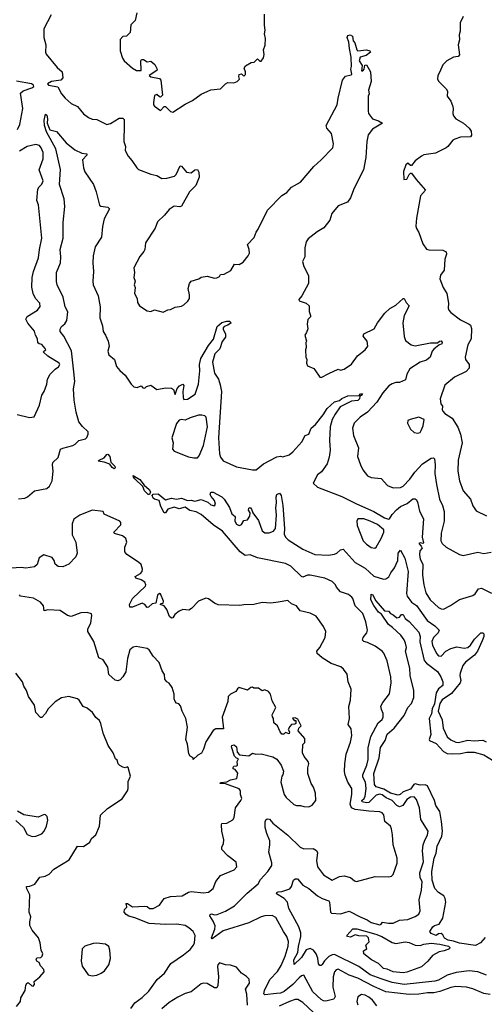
# Model space of a CAD drawing. Extents: x 2057697 to 2160550, y 827490 to 1016834.
# Tile 314 of 509: x 2118854 to 2122648, y 936932 to 944970. Entities that reach past the tile are written whole.
import ezdxf

# ---------------------------------------------------------------- set-up
doc = ezdxf.new("R2010")
doc.units = 0

msp = doc.modelspace()

# ---------------------------------------------------------------- linework, layer by layer
at = {"layer": '0CON20XD'}
for points in [[(2119110.2, 945009.8), (2119052.2, 944895), (2119050, 944825), (2119067.5, 944765), (2119064.2, 944705.8), (2119069.7, 944689.7), (2119158.8, 944578.8), (2119200, 944545), (2119205.7, 944495), (2119190, 944475), (2119115, 944465.6), (2119080, 944445), (2119090, 944435), (2119165, 944420.8), (2119194.3, 944365), (2119225, 944329.2), (2119275.5, 944285.5), (2119325, 944262), (2119375, 944201.2), (2119415, 944170), (2119445, 944158), (2119485, 944153.8), (2119565, 944112.9), (2119595, 944121.4), (2119665, 944165.5), (2119695, 944165.7), (2119706.9, 944155), (2119707.4, 944107.4), (2119704.6, 943974.6), (2119717.1, 943935), (2119715, 943902.5), (2119738.8, 943855), (2119770.6, 943820.6), (2119809.5, 943759.5), (2119825, 943746.7), (2119925, 943707.5), (2119975, 943698), (2120015, 943674), (2120055, 943676.2), (2120118.8, 943691.2), (2120132.7, 943707.3), (2120165, 943776), (2120176.2, 943775), (2120215, 943726.2), (2120255, 943720), (2120285, 943743.3), (2120305, 943747.5), (2120316.1, 943726.1), (2120319.2, 943685), (2120293.3, 943615), (2120241.2, 943565), (2120175, 943448.8), (2120162.3, 943442.3), (2120115, 943446.2), (2120075, 943421.2), (2120035.9, 943374.1), (2119979.5, 943320.5), (2119961.5, 943268.5), (2119882.3, 943147.7), (2119876.2, 943095), (2119867.5, 943077.5), (2119835, 943036.7), (2119786.7, 942945), (2119791.2, 942905), (2119786.7, 942865), (2119796.7, 942835), (2119790, 942805), (2119796.4, 942783.6), (2119792.5, 942735), (2119812.5, 942695), (2119815, 942660), (2119832.7, 942632.7), (2119895, 942592.5), (2119925, 942588.8), (2119955, 942600), (2120025, 942582.5), (2120065, 942602.5), (2120086.4, 942603.6), (2120125, 942622.5), (2120175, 942632.5), (2120195, 942642.5), (2120227.7, 942672.3), (2120240, 942695), (2120240, 942725), (2120228.8, 942775), (2120240, 942815), (2120255, 942834.2), (2120317.5, 942855), (2120335, 942866.7), (2120383.9, 942876.1), (2120445, 942858.8), (2120465, 942861.2), (2120485, 942872.5), (2120495, 942890), (2120525, 942891.2), (2120578.5, 942921.5), (2120607.3, 942972.7), (2120645, 942970.8), (2120678.3, 942991.7), (2120718.5, 943041.5), (2120729.6, 943065), (2120728.5, 943095), (2120715.7, 943135), (2120769, 943191), (2120784.2, 943235), (2120800.5, 943260.5)], [(2119810, 945025), (2119797.1, 944962.9), (2119762.5, 944927.5), (2119755.8, 944864.2), (2119725, 944836), (2119695, 944833.3), (2119675, 944807.5), (2119673.3, 944715), (2119693.8, 944655), (2119706.7, 944635), (2119774.2, 944574.2), (2119807.5, 944555), (2119846.7, 944555), (2119844, 944635), (2119850, 944645), (2119865, 944646), (2119895, 944626.2), (2119925, 944631.2), (2119957.5, 944605), (2119977, 944567), (2119973.3, 944555), (2119912.5, 944515), (2119924.3, 944504.3), (2119995, 944488.9), (2120007.1, 944477.1), (2120019.4, 944355), (2120005, 944336.2), (2119995, 944338.8), (2119975, 944360), (2119955, 944350), (2119946, 944295), (2119946.2, 944275), (2119955, 944262.5), (2120005, 944227.5), (2120035, 944260), (2120045, 944260), (2120085, 944220), (2120105, 944213.8), (2120205, 944281.2), (2120265, 944310), (2120335, 944361.2), (2120390, 944385), (2120415, 944396), (2120495, 944406.7), (2120535, 944446.7), (2120555, 944457.5), (2120603, 944453), (2120630, 944465), (2120650, 944485), (2120643.3, 944505), (2120647, 944523), (2120665, 944527.5), (2120685, 944510), (2120697, 944523), (2120697.5, 944545), (2120687.5, 944575), (2120697, 944593), (2120745, 944620), (2120768.3, 944621.7), (2120795, 944650), (2120815, 944630), (2120825, 944630), (2120845, 944657.5), (2120850, 944685), (2120844, 944725), (2120858.3, 944761.7), (2120862.5, 944815), (2120854.2, 944855), (2120860, 944885), (2120854.2, 944925), (2120854.4, 945015)], [(2122475, 944996.7), (2122452.5, 944945), (2122450, 944875), (2122442.5, 944845), (2122446, 944805), (2122434, 944765), (2122445.8, 944684.2), (2122435, 944668.8), (2122395.9, 944664.1), (2122343.3, 944635), (2122309.5, 944600.5), (2122282, 944538)], [(2120800.5, 943260.5), (2120879.1, 943415), (2120995, 943535.7), (2121035, 943559.2), (2121075, 943602.5), (2121147.6, 943642.4), (2121255, 943772), (2121316, 943825), (2121411.2, 943925), (2121418, 943955), (2121401.7, 944041.7), (2121362.5, 944085), (2121357.5, 944105), (2121448, 944275), (2121455, 944330), (2121490, 944475), (2121515, 944507.5), (2121561.7, 944518.3), (2121567.5, 944525), (2121557.5, 944565), (2121563.6, 944586.4), (2121560.9, 944665), (2121546.2, 944733.8), (2121542.5, 944785), (2121527.5, 944825), (2121535, 944841.9), (2121553, 944847), (2121571.9, 944835), (2121578.3, 944798.3), (2121591.1, 944781.1), (2121606.7, 944725), (2121615, 944716.7), (2121685, 944724.3), (2121713.3, 944715), (2121720, 944705), (2121683, 944677), (2121633.8, 944665), (2121626.2, 944635), (2121650, 944595), (2121645, 944553.3), (2121655, 944552.5), (2121667.5, 944565), (2121671.7, 944598.3), (2121685, 944600), (2121720, 944545), (2121723.3, 944465), (2121702.5, 944395), (2121706.7, 944365), (2121700, 944345), (2121699.2, 944225), (2121703.8, 944205), (2121735, 944160.8), (2121783.3, 944145), (2121817.5, 944125), (2121735, 944076), (2121700.9, 944029.1), (2121688.1, 943975), (2121680.6, 943845), (2121660.5, 943745), (2121585.7, 943594.3), (2121556.2, 943515), (2121530.5, 943479.5), (2121455, 943450), (2121403, 943387), (2121386.4, 943333.6), (2121338.7, 943271.3), (2121282.8, 943237.2), (2121209.7, 943180.3), (2121194.5, 943155.5), (2121182.4, 943107.6), (2121183.3, 943035), (2121164.2, 942995), (2121175.7, 942955.7), (2121212.7, 942882.7), (2121213.9, 942816.1), (2121158, 942715), (2121134, 942685), (2121136.2, 942675), (2121194.3, 942655), (2121216.9, 942635), (2121217.5, 942587.5), (2121230, 942555), (2121230, 942545), (2121208.3, 942521.7), (2121202.5, 942485), (2121207.5, 942445), (2121197.5, 942415), (2121182.5, 942395), (2121197.5, 942345), (2121190, 942335), (2121192.5, 942295), (2121187.5, 942275), (2121190, 942215), (2121200, 942195), (2121196.7, 942165), (2121205, 942143.3), (2121255, 942122.5), (2121265, 942112.5), (2121305, 942051.2), (2121315, 942048.8), (2121378.9, 942081.1), (2121455, 942117.5), (2121475, 942107.5), (2121504, 942116), (2121565, 942156.7), (2121613.8, 942225), (2121675, 942276), (2121696.9, 942305), (2121692.5, 942345), (2121659.2, 942385), (2121663.6, 942406.4), (2121748.6, 942445), (2121776.7, 942495), (2121837.1, 942572.9), (2121877.8, 942612.2), (2121925, 942638.9), (2121985, 942692.5), (2121995, 942694.3), (2122010.2, 942660.2), (2122033.8, 942635), (2121994.2, 942555), (2121982.5, 942495), (2121992.7, 942382.7), (2122005, 942350), (2122051.2, 942315), (2122085, 942306.7), (2122208, 942332), (2122265, 942331.4), (2122283.7, 942346.3), (2122295, 942347.3), (2122304.4, 942335), (2122302, 942325), (2122276.2, 942313.8), (2122235, 942281.1), (2122223.3, 942265), (2122205, 942214.2), (2122175, 942190), (2122125, 942173.3), (2122041.1, 942118.9), (2122015.8, 942075), (2122005, 942030), (2121955, 942008.1), (2121925, 942007.1), (2121895, 941997.8), (2121869.5, 941980.5), (2121818.9, 941925), (2121771.9, 941848.1), (2121695, 941766.5), (2121634.2, 941725), (2121586, 941675), (2121571.9, 941635), (2121579.2, 941575), (2121621.2, 941475), (2121612.5, 941405), (2121636.1, 941336.1), (2121657.5, 941295), (2121695, 941246.7), (2121725, 941231.2), (2121805, 941223.3), (2121857, 941167), (2121905, 941148.1), (2121965, 941152.1), (2121985, 941160.5), (2122041.1, 941218.9), (2122080, 941275), (2122144.8, 941345.2), (2122215, 941391.4), (2122234, 941394), (2122242, 941385), (2122247.7, 941335), (2122243.8, 941265), (2122256.9, 941175), (2122283.3, 941055), (2122307.1, 941005), (2122320, 940955), (2122320.9, 940875), (2122295, 940777.5), (2122294.4, 940715), (2122305, 940694.2), (2122338.1, 940665), (2122445, 940603.8), (2122475, 940595.7), (2122595, 940624), (2122645, 940610.8), (2122705, 940622.9)], [(2122282, 944538), (2122270, 944515), (2122266.7, 944485), (2122276.7, 944465), (2122336.7, 944405), (2122348.8, 944385), (2122344, 944345), (2122373.8, 944305), (2122388.3, 944268.3), (2122394.1, 944244.1), (2122390.6, 944205), (2122396.9, 944185), (2122415, 944159.2), (2122478.8, 944125), (2122525, 944083.8), (2122540.3, 944060.3), (2122544.1, 944025.9), (2122535, 944014.2), (2122455, 944010), (2122407.5, 943995), (2122390, 943985), (2122351.2, 943935), (2122335.7, 943924.3), (2122248.8, 943881.2), (2122155, 943866), (2122135, 943856.2), (2122085, 943816.7), (2122055, 943780), (2122045, 943780), (2122025, 943797.5), (2122007.5, 943785), (2121988.3, 943731.7), (2121990, 943665), (2122015, 943667.5), (2122033.6, 943706.4), (2122045, 943717.5), (2122055, 943717.5), (2122092.5, 943665), (2122168.3, 943578.3), (2122128.3, 943531.7), (2122095, 943350), (2122088.8, 943285), (2122093.8, 943265), (2122113.6, 943233.6), (2122145, 943140), (2122177, 943097), (2122195, 943090), (2122308.3, 943088.3), (2122337.5, 943075), (2122340, 943055), (2122325.8, 943014.2), (2122320, 942925), (2122291.4, 942885), (2122285.8, 942855), (2122312.5, 942782.5), (2122341.4, 942735), (2122355.8, 942655), (2122353.8, 942615), (2122358.8, 942598.8), (2122375, 942578.8), (2122455, 942520), (2122523.8, 942485), (2122535.8, 942475), (2122545, 942450), (2122540, 942365), (2122513.1, 942315), (2122491.4, 942215), (2122495.8, 942195), (2122524, 942155), (2122525.8, 942125), (2122501.1, 942098.9), (2122405, 942050.8), (2122326.2, 941985), (2122289.2, 941875), (2122292, 941835), (2122306.2, 941815), (2122303.3, 941785), (2122308.8, 941775), (2122325, 941753.8), (2122386.5, 941716.5), (2122433.4, 941643.4), (2122454.1, 941585.9), (2122468.9, 941515), (2122434.5, 941375), (2122431.5, 941285), (2122444.5, 941205), (2122476.5, 941125), (2122534.3, 941055), (2122555, 941000), (2122581.2, 940961.2), (2122665, 940920.8)], [(2118836.3, 944073.7), (2118855.3, 944114.7), (2118879.2, 944245), (2118860.5, 944369.5), (2118881, 944389), (2118954.3, 944414.3), (2118968.8, 944425), (2118967.5, 944435), (2118950, 944445), (2118827.6, 944467.6)], [(2118845, 941057.2), (2118895, 941063.5), (2118918.8, 941075), (2118975, 941122.5), (2119075, 941141.9), (2119098.3, 941161.7), (2119119.1, 941205), (2119128.2, 941285), (2119122.1, 941335), (2119125.4, 941354.6), (2119167.9, 941395), (2119187.4, 941462.6), (2119205, 941473.2), (2119286.7, 941495), (2119306.7, 941505), (2119337.5, 941535), (2119391.7, 941548.3), (2119402.2, 941557.8), (2119414.3, 941585), (2119412, 941605), (2119367.5, 941647.5), (2119336.9, 941686.9), (2119314.7, 941765), (2119298.2, 941865), (2119294.7, 941955), (2119304.2, 942015), (2119296.2, 942096.2), (2119277, 942267), (2119214.3, 942385), (2119185.7, 942425), (2119185.8, 942444.2), (2119195.8, 942465), (2119222.7, 942487.3), (2119238.1, 942515), (2119246.5, 942585), (2119226.4, 942625), (2119207.8, 942705), (2119160, 942805), (2119153.4, 942833.4), (2119155.6, 942905), (2119186.2, 942985), (2119190, 943035), (2119185.6, 943095), (2119210, 943185), (2119208.9, 943315), (2119223.8, 943445), (2119217.4, 943507.4), (2119179.1, 943625), (2119187.2, 943747.2), (2119148.9, 943915), (2119074.1, 944055), (2119055.6, 944105), (2119055, 944150), (2119065, 944197.5), (2119075, 944190), (2119081.7, 944161.7), (2119079.2, 944125), (2119101.2, 944071.2), (2119155, 944056.7), (2119234.4, 943965), (2119305, 943908.5), (2119361.5, 943881.5), (2119402.5, 943875), (2119402.2, 943865), (2119368.2, 943825), (2119375, 943760), (2119385, 943728), (2119457.1, 943625), (2119479.4, 943565), (2119505, 943456.7), (2119517.1, 943447.1), (2119575, 943438.6), (2119587.5, 943425), (2119543.8, 943345), (2119530.2, 943280.2), (2119521.1, 943195), (2119471.5, 943115), (2119455, 943042.5), (2119450, 942985), (2119455.9, 942914.1), (2119450, 942835), (2119454.7, 942804.7), (2119495.6, 942715.6), (2119511.2, 942625), (2119508.7, 942535), (2119531.4, 942471.4), (2119534.5, 942425), (2119555.8, 942395), (2119577.1, 942345), (2119584.3, 942305), (2119572.9, 942265), (2119582, 942235), (2119627.1, 942195), (2119645, 942140), (2119672.5, 942105), (2119715, 942067.5), (2119763.9, 941993.9), (2119785, 941973.3), (2119813.6, 941966.4), (2119845, 941980), (2119860, 941965), (2119875, 941962.5), (2119890, 941975), (2119925, 941986.7), (2119975, 941950), (2120045, 941964.4), (2120095, 941962.5), (2120110.6, 941950.6), (2120117.5, 941922.5), (2120125, 941910), (2120140.6, 941959.4), (2120159.6, 941980.4), (2120185, 941995.5), (2120194.5, 941984.5), (2120186.7, 941935), (2120188, 941885), (2120195, 941868.1), (2120225, 941872.3), (2120287.2, 941912.8), (2120314.5, 941995.5), (2120325.4, 942104.6), (2120323.6, 942155), (2120332.9, 942205), (2120395, 942310), (2120437, 942363), (2120467.1, 942465), (2120505, 942498.5), (2120545, 942508.9), (2120568.5, 942508.5), (2120580, 942495), (2120555, 942475.6), (2120525, 942465.8), (2120516.2, 942455), (2120515, 942442.5), (2120535, 942402.5), (2120535, 942377.5), (2120507.3, 942342.7), (2120487.2, 942282.8), (2120446.9, 942243.1), (2120428.2, 942175), (2120446.1, 942085), (2120476.6, 942035), (2120490.2, 941990.2), (2120502, 941935), (2120476.4, 941555), (2120486.7, 941425), (2120495, 941398.6), (2120515, 941368), (2120625, 941320.2), (2120755, 941295.2), (2120785, 941295.2), (2120844.1, 941345), (2120955, 941401.9), (2120985, 941406.7), (2121002, 941402), (2121055, 941417.3), (2121085, 941442.1), (2121156.9, 941525), (2121186.2, 941575), (2121215, 941586), (2121235.4, 941635), (2121270, 941665), (2121332.1, 941745), (2121365.9, 941795), (2121425, 941850.7), (2121465, 941861.2), (2121485, 941877.1), (2121535, 941898.5), (2121627, 941903), (2121636.7, 941915), (2121653.3, 941915), (2121649.2, 941905), (2121633, 941897), (2121628.2, 941875), (2121615, 941860), (2121565, 941855.6), (2121470.9, 941809.1), (2121429.5, 941750.5), (2121406.9, 941705), (2121389.7, 941645), (2121383.4, 941535), (2121389.5, 941455), (2121382.5, 941397.5), (2121363.8, 941345), (2121320, 941280), (2121285.7, 941255), (2121251.4, 941185), (2121285, 941152.4), (2121485, 941076.8), (2121605, 941017.4), (2121745, 940954.2), (2121832.6, 940902.6), (2121865, 940892.7), (2121875, 940895.6), (2121895, 940929.5), (2121930.9, 940969.1), (2121963.3, 940995), (2122019.2, 941020.8), (2122065, 941057.4), (2122085, 941059.1), (2122092.7, 941052.7), (2122101.9, 941035), (2122118.6, 940958.6), (2122150.5, 940895), (2122140.8, 940745), (2122151.7, 940698.3), (2122145, 940692.5), (2122125, 940700), (2122112.5, 940695), (2122133.3, 940673.3), (2122140, 940655), (2122120.6, 940635), (2122117.9, 940605), (2122125.4, 940565.4), (2122145.5, 940525), (2122144.6, 940435), (2122155.6, 940355), (2122172.1, 940292.1), (2122205.7, 940235), (2122275, 940170.8), (2122295, 940160.6), (2122315, 940158.9), (2122373.4, 940186.6), (2122445, 940235.8), (2122555, 940268), (2122575, 940283.8), (2122601.2, 940325), (2122625, 940329.5), (2122708.4, 940288.4)], [(2118833.9, 941746.1), (2118935, 941722.5), (2118971.7, 941728.3), (2119015.8, 941824.2), (2119036, 941905), (2119054.4, 941935.6), (2119074.5, 941995.5), (2119082, 942035), (2119102.9, 942075), (2119143.3, 942116.7), (2119171.4, 942135), (2119181.1, 942155), (2119175, 942166.9), (2119085, 942223.1), (2119047.5, 942255), (2119050, 942265), (2119067.5, 942275), (2119062.5, 942285), (2119035, 942317.5), (2119013, 942323), (2119003, 942333), (2119000, 942365), (2118983.3, 942395), (2118975, 942427.5), (2118921.5, 942491.5), (2118903.1, 942525), (2118914.5, 942545.5), (2119000.3, 942599.7), (2119021.7, 942628.3), (2119017.1, 942655), (2118984.1, 942694.1), (2118965, 942734.2), (2118954.1, 942785), (2118956.4, 942865), (2118967.5, 942915), (2119007.5, 943025), (2119014.6, 943095), (2119035.4, 943185), (2119008.3, 943458.3), (2118994.6, 943495), (2119003.4, 943586.6), (2119012.5, 943605), (2119035, 943626), (2119046.4, 943655), (2119013.3, 943745), (2119046.2, 943835), (2119045.5, 943885), (2119029.4, 943925), (2119015, 943942.5), (2118985, 943950), (2118915, 943935.6), (2118853.1, 943896.9)], [(2120277.4, 941392.6), (2120305, 941393.5), (2120320.7, 941409.3), (2120354.4, 941495), (2120386.7, 941645), (2120376.2, 941725), (2120365, 941736), (2120341.7, 941741.7), (2120315, 941740), (2120245, 941719.4), (2120205, 941700), (2120175, 941705.7), (2120155, 941700), (2120135.6, 941674.4), (2120096.9, 941555), (2120106.4, 941516.4), (2120102.9, 941465), (2120115, 941448), (2120232.4, 941402.4), (2120277.4, 941392.6)], [(2122105, 941594), (2122125, 941601.2), (2122133.8, 941615), (2122150, 941655), (2122156.7, 941705), (2122115, 941723.8), (2122042.7, 941707.3), (2122025, 941696.7), (2122020, 941675), (2122045, 941627.5), (2122075, 941601.2), (2122105, 941594)], [(2119625, 941303.5), (2119608.1, 941315), (2119590.9, 941340.9), (2119545, 941357.3), (2119494.3, 941365), (2119502, 941375), (2119545, 941392.1), (2119565, 941420.9), (2119575, 941423.1), (2119590.4, 941405), (2119597.4, 941357.4), (2119631.5, 941325), (2119635, 941312.5), (2119625, 941303.5)], [(2119915, 941093.1), (2119904, 941094), (2119874.1, 941124.1), (2119858.5, 941158.5), (2119795, 941220.9), (2119783.6, 941235), (2119781.9, 941248.1), (2119836, 941215), (2119870.5, 941170.5), (2119911.5, 941135), (2119922.1, 941115), (2119915, 941093.1)], [(2122665, 937170.6), (2122596.2, 937196.2), (2122525, 937206.2), (2122419.7, 937190.3), (2122345, 937170.3), (2122275, 937130.3), (2122245, 937120), (2121995, 937092.8), (2121895, 937109.8), (2121805, 937139.6), (2121715, 937171.5), (2121625, 937240.7), (2121425, 937337.6), (2121405, 937336.9), (2121377.6, 937322.4), (2121343.2, 937286.8), (2121325, 937257.5), (2121315, 937248), (2121305, 937250), (2121295, 937263.3), (2121288.5, 937308.5), (2121275.2, 937345.2), (2121253.9, 937373.9), (2121225, 937388.2), (2121193.5, 937376.5), (2121155.2, 937315), (2121095, 937257.5), (2121093.8, 937293.8), (2121124.8, 937355), (2121130.9, 937405), (2121151.2, 937485), (2121151.2, 937515), (2121132.4, 937565), (2121053.3, 937715), (2121040, 937765), (2121014, 937795), (2120952.5, 937835), (2120954.2, 937845), (2120965, 937850), (2120995, 937852.7), (2121059.4, 937875), (2121074.5, 937895), (2121089.2, 937945), (2121105, 937955.8), (2121122.5, 937955), (2121166.7, 937905), (2121215, 937876.9), (2121285, 937817.2), (2121325.4, 937795), (2121377.6, 937777.6), (2121384.8, 937764.8), (2121391.4, 937685), (2121399.2, 937675), (2121475, 937669.4), (2121545, 937692.1), (2121635, 937644.7), (2121692.4, 937622.4), (2121725, 937599.6), (2121795, 937581.4), (2121806.7, 937585), (2121816.7, 937603.3), (2121865, 937594.4), (2121905, 937595.4), (2121955, 937617.5), (2122022.5, 937625), (2122085, 937648), (2122115, 937668), (2122123.3, 937695), (2122116.2, 937785), (2122136.4, 937863.6), (2122141.3, 937935), (2122125.6, 937965.6), (2122121.4, 938005), (2122150.9, 938095), (2122144.5, 938185), (2122150, 938235), (2122158.8, 938265), (2122185.4, 938315), (2122188.8, 938345), (2122130.7, 938440.7), (2122118.5, 938535), (2122095.5, 938605), (2122075.9, 938625.9), (2122045, 938623.3), (2122014.8, 938605.2), (2121983.2, 938555), (2121955, 938543.6), (2121935, 938553.9), (2121896.6, 938595), (2121847.8, 938617.8), (2121815, 938643), (2121795, 938647.3), (2121765, 938639.2), (2121705, 938580.5), (2121685, 938576.8), (2121651.9, 938585), (2121647.3, 938595), (2121667.2, 938612.8), (2121675, 938631.1), (2121684, 938694), (2121678.1, 938745), (2121657.5, 938785), (2121655.3, 938805), (2121688.3, 938885), (2121699.3, 938930.7), (2121700.2, 939025), (2121722.5, 939117.5), (2121780.7, 939229.3), (2121815, 939258.1), (2121823.6, 939275), (2121821.5, 939305), (2121807.6, 939337.6), (2121804.3, 939365), (2121818.5, 939395), (2121874.6, 939465.4), (2121887.5, 939555), (2121885.5, 939605.5), (2121855.6, 939735), (2121829.1, 939799.1), (2121815, 939815.6), (2121757.1, 939855), (2121695, 939886.9), (2121663.7, 939893.7), (2121652.5, 939905), (2121658, 939925), (2121690, 939965), (2121693.1, 939985), (2121681.8, 940055), (2121655, 940122), (2121595, 940186.2), (2121575.5, 940245), (2121566.4, 940256.4), (2121538.3, 940278.3), (2121475, 940299.6), (2121442.5, 940337.5), (2121433.8, 940355), (2121405, 940383.8), (2121345, 940411.2), (2121225, 940435.5), (2121205, 940435.5), (2121165, 940420), (2121155, 940423.3), (2121067.4, 940507.4), (2121025, 940529.8), (2120795, 940576.1), (2120735, 940600), (2120695, 940596.2), (2120655, 940625.8), (2120511.4, 940795), (2120435, 940846), (2120335, 940930), (2120295, 940953.3), (2120244.1, 940964.1), (2120205, 940990), (2120155, 940978), (2120115, 940989.2), (2120064.7, 940975.3), (2120045.7, 940945), (2120035, 940944.3), (2120005.9, 940995), (2119993.8, 941043.8), (2119954.5, 941054.5), (2119943.5, 941063.5), (2119936.7, 941085), (2119945, 941096.5), (2119985, 941098.1), (2120045, 941049.5), (2120095, 941062.7), (2120135, 941054.7), (2120175, 941063.3), (2120225, 941045.5), (2120255, 941046.8), (2120285, 941039.5), (2120335, 941052.5), (2120390.7, 941030.7), (2120415, 941010), (2120445, 941002.5), (2120452.5, 941015), (2120446, 941046), (2120416.4, 941076.4), (2120410, 941095), (2120415, 941112.5), (2120435, 941113.8), (2120505, 941076), (2120523.8, 941055), (2120567.7, 940987.7), (2120586.8, 940936.8), (2120613.3, 940915), (2120610.8, 940875), (2120625, 940852.5), (2120645, 940841.4), (2120655, 940842.5), (2120665, 940848.8), (2120685, 940881.2), (2120715, 940887.5), (2120734.2, 940915.8), (2120736.2, 940945), (2120722.5, 940965), (2120725, 940983.3), (2120735, 940986.5), (2120747.1, 940975), (2120757.8, 940945), (2120805, 940881.8), (2120835, 940796.7), (2120855, 940779.6), (2120891.7, 940781.7), (2120926.7, 940793.3), (2120944.1, 940815.9), (2120952.6, 940925), (2120947.1, 940985), (2120952.4, 941025), (2120949.2, 941075), (2120955, 941094.4), (2120975, 941104.4), (2120989.2, 941085), (2121002.3, 941005), (2121017.2, 940815), (2121015, 940770), (2121025.8, 940745), (2121045.3, 940725), (2121165, 940646.7), (2121265, 940602.7), (2121375, 940599.6), (2121425, 940607), (2121444.8, 940615.2), (2121475, 940643.3), (2121495, 940647.1), (2121595, 940538), (2121675, 940491.9), (2121745, 940428.4), (2121825, 940401.8), (2121845, 940405.6), (2121869.2, 940420.8), (2121886, 940455), (2121915.7, 940494.3), (2121942.5, 940555), (2121946.2, 940613.8), (2121965, 940640), (2121998.9, 940575), (2122025.6, 940465.6), (2122012.4, 940285), (2122017.8, 940265), (2122054.8, 940214.8), (2122095, 940186.9), (2122182.9, 940065), (2122245, 940022.7), (2122280, 939985), (2122272.7, 939965), (2122232.7, 939925), (2122220.5, 939895), (2122225, 939863.8), (2122256.9, 939795), (2122275, 939775.7), (2122295, 939773.5), (2122335.2, 939814.8), (2122375, 939837.6), (2122425, 939848.9), (2122485, 939840), (2122514.2, 939845), (2122536.9, 939865), (2122567.7, 939912.3), (2122618.8, 939965), (2122635, 939964.4), (2122644.4, 939955), (2122644.4, 939935), (2122632, 939898), (2122592.7, 939815), (2122568.2, 939781.8), (2122495.4, 939725), (2122472.9, 939697.1), (2122450, 939635), (2122447.9, 939615), (2122456.9, 939575), (2122450.8, 939555), (2122379.7, 939470.3), (2122305, 939416.7), (2122285, 939387.3), (2122272.7, 939325), (2122304.1, 939255), (2122312.2, 939185), (2122346.2, 939115), (2122375, 939092.1), (2122415, 939071.8), (2122438.6, 939068.6), (2122515, 939088.6), (2122565, 939082.7), (2122635, 939087.4), (2122664, 939074)], [(2119845, 940397.5), (2119801.7, 940411.7), (2119796, 940425), (2119840.7, 940449.3), (2119853.1, 940465), (2119857.3, 940485), (2119845, 940522), (2119825, 940541.4), (2119730, 940605), (2119713.3, 940625), (2119713.8, 940665), (2119730, 940705), (2119720, 940735), (2119694, 940755), (2119628.8, 940775), (2119622, 940785), (2119678.8, 940845), (2119680, 940865), (2119672.5, 940875), (2119543.9, 940933.9), (2119535, 940956.2), (2119444.5, 940964.5), (2119345.9, 940925), (2119295, 940892.2), (2119282.5, 940855), (2119282.4, 940765), (2119313.8, 940705), (2119324.6, 940615), (2119312.7, 940585), (2119256.5, 940525), (2119205, 940502), (2119167.7, 940505), (2119143.8, 940525), (2119134.2, 940555), (2119118.6, 940578.6), (2119050.9, 940600.9), (2119013.4, 940576.6), (2118997, 940523), (2118975.9, 940504.1), (2118905, 940491.1), (2118865, 940497.7), (2118785, 940492.5)], [(2121755, 940656.2), (2121765, 940663.8), (2121805.3, 940734.7), (2121827.3, 940785), (2121828.5, 940805), (2121775, 940848.3), (2121715.9, 940875.9), (2121665, 940895.3), (2121615, 940895.8), (2121608.6, 940875), (2121611.3, 940841.3), (2121658.1, 940715), (2121685, 940688.6), (2121725, 940662), (2121755, 940656.2)], [(2122695, 937012.6), (2122645, 937018.9), (2122555, 937057.8), (2122502.5, 937072.5), (2122415, 937077.9), (2122375, 937069.7), (2122285, 937035.2), (2122235, 937026.2), (2122185, 937026.1), (2122115, 937014.3), (2122035, 937013), (2121844.4, 937034.4), (2121745, 937076.9), (2121615, 937146.2), (2121545, 937168.7), (2121455, 937218.5), (2121437.8, 937212.2), (2121425, 937197.5), (2121415, 937157.5), (2121412.3, 937072.3), (2121431.4, 936995), (2121420, 936975), (2121355, 936958.6), (2121335, 936960), (2121315, 936971.9), (2121246.9, 937035), (2121175, 937168.8), (2121155, 937164.4), (2121135, 937148.8), (2121084.6, 937095), (2121015, 937035.9), (2120985, 937023.6), (2120950.4, 937019.6), (2120855, 937009.6), (2120846.6, 937016.6), (2120854.4, 937045.6), (2120897.5, 937135), (2120959.7, 937200.3), (2120990.3, 937249.7), (2121022.8, 937325), (2121046.1, 937406.1), (2121048.8, 937445), (2121035.4, 937485), (2121007.3, 937525), (2120945, 937640), (2120915, 937656.9), (2120855, 937653.5), (2120825, 937645.5), (2120725, 937596.2), (2120515, 937531.5), (2120425, 937465.8), (2120420.8, 937475), (2120447.6, 937545), (2120451.4, 937571.4), (2120435, 937610.8), (2120405.7, 937655), (2120410, 937665), (2120420.5, 937669.5), (2120445, 937661.6), (2120465.8, 937664.2), (2120535, 937692.4), (2120607.8, 937735), (2120710.8, 937839.2), (2120800.9, 937915), (2120820.2, 937949.8), (2120880.8, 938015), (2120912, 938065), (2120912.3, 938087.7), (2120888.1, 938175), (2120897.7, 938235), (2120896.1, 938266.1), (2120871.9, 938325), (2120859.2, 938375), (2120859.7, 938420.3), (2120865, 938437.5), (2120875, 938446.7), (2120895, 938442.5), (2120920.8, 938410.8), (2121045, 938311.5), (2121145, 938214.3), (2121175, 938201.2), (2121250, 938205), (2121278.9, 938188.9), (2121287.3, 938167.3), (2121277.1, 938105), (2121285.9, 938055), (2121335, 937989.5), (2121405, 937946.7), (2121465, 937974.5), (2121505, 937980), (2121556.3, 937966.3), (2121589.1, 937939.1), (2121605, 937934), (2121755.8, 937975.8), (2121867.7, 937972.3), (2121890.7, 937979.3), (2121905, 937992.5), (2121935.8, 938085), (2121937.1, 938125), (2121903.1, 938235), (2121899.5, 938315), (2121890.6, 938365), (2121882, 938385), (2121836.9, 938425), (2121828.6, 938478.6), (2121814.5, 938494.5), (2121795, 938503.1), (2121705, 938507.4), (2121592.6, 938522.6), (2121564.8, 938534.8), (2121554.2, 938565), (2121566, 938646), (2121566.2, 938695), (2121535, 938746), (2121512.4, 938802.4), (2121506.7, 938833.3), (2121508, 938895), (2121520.8, 938975), (2121555, 939072.5), (2121565.5, 939125), (2121562.1, 939182.1), (2121536, 939215), (2121547.1, 939265), (2121543, 939363), (2121555.7, 939415), (2121562, 939505), (2121536.2, 939565), (2121527.7, 939627.7), (2121497.7, 939667.7), (2121476.1, 939686.1), (2121398.8, 939715), (2121325, 939759.2), (2121284.2, 939795), (2121280.8, 939815), (2121304.6, 939845.4), (2121348.8, 939925), (2121354, 939975), (2121334, 940015), (2121275, 940100), (2121225, 940126), (2121145, 940144), (2121115, 940185.8), (2121075, 940202.5), (2121045, 940227.5), (2120965.8, 940214.2), (2120905, 940207.1), (2120835, 940211.4), (2120765, 940194.5), (2120685, 940194), (2120653, 940187), (2120475, 940193.8), (2120445, 940206.7), (2120395, 940242.5), (2120375, 940246.7), (2120315, 940223.3), (2120257, 940163), (2120235, 940148.8), (2120186.4, 940153.6), (2120155, 940142), (2120122, 940115), (2120105, 940087.5), (2120095, 940084.4), (2120078.3, 940098.3), (2120055, 940155.8), (2120035, 940186.2), (2120001.2, 940195), (2120010, 940205), (2120025, 940206.7), (2120027.7, 940222.3), (2120005, 940282), (2119996.4, 940286.4), (2119978.1, 940271.9), (2119965, 940207.5), (2119935, 940200), (2119905, 940173.3), (2119895, 940172.5), (2119876.7, 940195), (2119855, 940205.8), (2119775, 940174.5), (2119754.4, 940174.4), (2119750.6, 940195), (2119776.4, 940243.6), (2119881.4, 940345), (2119884.3, 940355), (2119875, 940377.5), (2119845, 940397.5)], [(2119761.2, 936898.8), (2119795.6, 936944.4), (2119853.1, 936986.9), (2119909.6, 937040.4), (2119977.1, 937135), (2120035.6, 937185), (2120088.1, 937265), (2120190.8, 937335), (2120245, 937380), (2120273.3, 937415), (2120281.1, 937435), (2120287.6, 937492.4), (2120270, 937525), (2120235, 937557.5), (2120205, 937574.6), (2120136, 937586), (2120045, 937583.8), (2119912, 937592), (2119795, 937639.2), (2119745, 937650.8), (2119723.3, 937665), (2119707.5, 937685), (2119710, 937705), (2119728.8, 937725), (2119727.5, 937747.5), (2119720, 937755), (2119735, 937755.8), (2119775, 937727.5), (2119874.4, 937734.4), (2119895, 937730), (2119914.5, 937714.5), (2119945, 937713.2), (2119995, 937740), (2120035, 937795.4), (2120085, 937812.3), (2120181.4, 937818.6), (2120233.1, 937846.9), (2120255, 937851.8), (2120355, 937841.8), (2120395, 937847.5), (2120435, 937876), (2120455, 937933.8), (2120495, 937984), (2120605, 938028.8), (2120626, 938055), (2120622.3, 938092.3), (2120554.4, 938144.4), (2120505.8, 938195.8), (2120504.3, 938215), (2120518.2, 938245), (2120521.2, 938275), (2120503.6, 938346.4), (2120501.7, 938398.3), (2120505, 938407.5), (2120545, 938410), (2120595, 938437.5), (2120604.2, 938455.8), (2120615.6, 938535), (2120660.8, 938595), (2120666.9, 938613.1), (2120657.1, 938645), (2120656.9, 938675), (2120645, 938691.1), (2120535, 938732.5), (2120490, 938735), (2120495, 938742.5), (2120545, 938747.5), (2120575, 938765.7), (2120626.7, 938775), (2120635, 938820), (2120615, 938847.5), (2120597.5, 938855), (2120597.5, 938865), (2120603, 938877), (2120625, 938877.5), (2120632.5, 938885), (2120630, 938915), (2120640, 938935), (2120625, 938940), (2120608.3, 938958.3), (2120583.8, 939035), (2120587.5, 939045), (2120605, 939048.8), (2120623.3, 939035), (2120631.2, 938991.2), (2120648.3, 938968.3), (2120725, 938960), (2120755, 938982.5), (2120783.3, 938973.3), (2120825, 938976.7), (2120921.7, 938951.7), (2120953.6, 938933.6), (2120990, 938885), (2121007.5, 938835), (2121003.8, 938805), (2120995.7, 938794.3), (2120987.1, 938745), (2121012.9, 938645), (2121029.1, 938619.1), (2121093.2, 938563.2), (2121115, 938554.3), (2121146, 938556), (2121175, 938546.7), (2121215.9, 938544.1), (2121241.7, 938558.3), (2121273.3, 938595), (2121270, 938655), (2121252.5, 938705), (2121233.3, 938735), (2121206.7, 938815), (2121206.4, 938863.6), (2121216.4, 938896.4), (2121210, 938915), (2121177.5, 938955), (2121162.5, 938985), (2121167.5, 939052.5), (2121181.7, 939068.3), (2121181.7, 939101.7), (2121127.5, 939165), (2121132.5, 939185), (2121152.5, 939205), (2121125, 939260), (2121105, 939270), (2121081.7, 939268.3), (2121095, 939250), (2121108.3, 939248.3), (2121110, 939225), (2121101.7, 939218.3), (2121075, 939217.5), (2121059.3, 939200.7), (2121047.5, 939175), (2121057.5, 939155), (2121055, 939140), (2121025, 939150), (2121011.7, 939138.3), (2120995, 939137.5), (2120980, 939155), (2120960, 939205), (2120930.7, 939230.7), (2120927.5, 939265), (2120917.5, 939277.5), (2120916.7, 939295), (2120946.7, 939355), (2120915, 939410), (2120902.5, 939465), (2120886.1, 939486.1), (2120855, 939500), (2120835, 939490), (2120805, 939512.5), (2120767, 939513), (2120755, 939520), (2120741.7, 939518.3), (2120715, 939497.5), (2120645, 939517.5), (2120631.7, 939508.3), (2120620, 939485), (2120575, 939462.5), (2120557.5, 939445), (2120553.8, 939405), (2120508, 939275), (2120519.3, 939180.7), (2120455, 939180), (2120435, 939166.2), (2120374, 939075), (2120356, 939015), (2120338.8, 938981.2), (2120307.5, 938965), (2120271.7, 938931.7), (2120270, 938945), (2120245, 938957.5), (2120235, 938977.5), (2120225.7, 939055), (2120211.5, 939095), (2120223.8, 939195), (2120209.6, 939265), (2120180.6, 939325), (2120168.3, 939368.3), (2120153.6, 939383.6), (2120135, 939390), (2120124.2, 939405), (2120116.2, 939425), (2120116, 939465), (2120097.9, 939517.9), (2120075, 939552.5), (2120055, 939563.8), (2120040, 939585), (2120035.5, 939625), (2120016.9, 939655), (2119992, 939722), (2119944.2, 939775), (2119910, 939825), (2119895, 939836.2), (2119805, 939854), (2119781.7, 939848.3), (2119754.4, 939825.6), (2119734.5, 939755.5), (2119720, 939645), (2119696.2, 939605), (2119675, 939580), (2119655, 939572.5), (2119635, 939577.5), (2119582, 939625), (2119572.9, 939685), (2119535, 939743.3), (2119501.1, 939761.1), (2119459.3, 939895), (2119409.4, 939975), (2119411.4, 939995), (2119434, 940045), (2119443.8, 940105), (2119440, 940120), (2119405, 940131.2), (2119352.3, 940127.7), (2119275, 940098), (2119245, 940105.7), (2119185, 940148), (2119085, 940151.4), (2119055, 940144.2), (2119048.6, 940185), (2119024.6, 940214.6), (2118966.5, 940246.5), (2118861.2, 940265), (2118851.2, 940275)], [(2122655, 937477.8), (2122616.7, 937435), (2122577.3, 937412.7), (2122445, 937430.6), (2122397.3, 937447.3), (2122354.3, 937454.3), (2122322, 937472), (2122309.6, 937499.6), (2122295, 937510.2), (2122273.1, 937506.9), (2122255, 937493.4), (2122215, 937509.8), (2122204.8, 937525.2), (2122227.8, 937565), (2122241.4, 937575), (2122278.9, 937585), (2122310, 937635), (2122334.7, 937765), (2122329.6, 937795), (2122317, 937817), (2122275, 937844.3), (2122245, 937877.1), (2122221.6, 937945), (2122219.7, 938015), (2122238, 938125), (2122255.2, 938165), (2122262.3, 938222.3), (2122301.9, 938305), (2122306.5, 938345), (2122299.3, 938425), (2122284.5, 938505), (2122252.2, 938555), (2122242.5, 938595), (2122184.5, 938715), (2122165, 938724.7), (2122125, 938721), (2122085, 938733), (2122073.3, 938726.7), (2122045, 938688.9), (2121985, 938666.3), (2121961.1, 938645), (2121945, 938639), (2121880.9, 938655), (2121827.4, 938687.4), (2121765, 938708), (2121751.5, 938725), (2121745.3, 938815), (2121790.5, 938945), (2121801.5, 939028.5), (2121838.1, 939085), (2121855, 939138.5), (2121913.4, 939186.6), (2121995, 939290), (2122024.3, 939355.7), (2122055, 939387.5), (2122074.1, 939435.9), (2122072.9, 939495), (2122043.1, 939615), (2122040.6, 939675), (2122006, 939815), (2122012.5, 939845), (2122005, 939880), (2121995, 939906.7), (2121965.6, 939945), (2121898.8, 940008.8), (2121865, 940032.5), (2121807.8, 940117.8), (2121785, 940133.6), (2121745, 940186.7), (2121722.5, 940235), (2121723.1, 940275), (2121725, 940280), (2121735, 940277.5), (2121762.9, 940225), (2121833, 940143), (2121865, 940140), (2121881.7, 940121.7), (2121905, 940112), (2121935, 940086.2), (2121955, 940093.3), (2121972.5, 940115), (2121985, 940113.3), (2122000.7, 940080.7), (2122035, 940058), (2122115, 939969.2), (2122124.6, 939935), (2122122.2, 939892.2), (2122158.1, 939738.1), (2122175.8, 939715.8), (2122265, 939647.8), (2122292.9, 939605), (2122310, 939565), (2122308.8, 939535), (2122273.9, 939506.1), (2122255, 939473.3), (2122241.9, 939385), (2122222, 939345), (2122215.9, 939304.1), (2122197.7, 939265), (2122210.4, 939135), (2122197.5, 939095), (2122200, 939085), (2122255, 939060.8), (2122315.8, 938995.8), (2122345, 938979.6), (2122385, 938975.5), (2122455, 938979.4), (2122505, 938989), (2122565, 938989.2), (2122645, 938968.6), (2122715, 938925.5)], [(2118826.6, 936913.4), (2118860.6, 936955), (2118864.5, 936985), (2118898.6, 937045), (2118905, 937087.5), (2118915, 937107.5), (2118925, 937107.5), (2118952.1, 937082.1), (2118965, 937080.8), (2118975.6, 937095), (2118972.3, 937117.7), (2119017.5, 937155), (2119053.3, 937196.7), (2119050, 937215), (2119024, 937245), (2119012.3, 937272.3), (2118993.3, 937285), (2118988.8, 937295), (2118995, 937310), (2119027.5, 937315), (2119037.5, 937325), (2119042.5, 937345), (2119028.8, 937375), (2119022.5, 937435), (2119007.5, 937475), (2118955.9, 937535.9), (2118938, 937575), (2118936.1, 937603.9), (2118944, 937645), (2118930, 937685), (2118934.1, 937755.9), (2118936.7, 937825), (2118911.2, 937875), (2118910, 937895), (2118936.7, 937896.7), (2118977.5, 937912.5), (2119019.5, 937970.5), (2119063.3, 937976.7), (2119095, 937993.8), (2119133.3, 938035), (2119258.3, 938111.7), (2119325, 938223.8), (2119375, 938220), (2119427.5, 938255), (2119440, 938285), (2119475, 938316.7), (2119506, 938385), (2119513.9, 938476.1), (2119569.7, 938530.3), (2119689.7, 938610.3), (2119734, 938675), (2119741.2, 938695), (2119739.1, 938750.9), (2119758.8, 938795), (2119740, 938865), (2119735, 938870), (2119715, 938862.5), (2119695, 938866.7), (2119670.5, 938880.5), (2119657.5, 938895), (2119650, 938925), (2119637.5, 938935), (2119617.5, 938985), (2119575.8, 939045), (2119535.8, 939145), (2119517.5, 939225), (2119505, 939250), (2119475, 939273.3), (2119448.8, 939315), (2119405, 939348.8), (2119372.4, 939362.4), (2119338.8, 939415), (2119325, 939426.2), (2119255, 939444.3), (2119195, 939434.2), (2119145, 939400.8), (2119086, 939345), (2119065, 939306.7), (2119035, 939272.5), (2119025, 939272.5), (2118985, 939313.8), (2118975.6, 939375), (2118925.7, 939445), (2118909.4, 939495), (2118887.9, 939527.9), (2118877.5, 939565), (2118821.2, 939635)], [(2118955, 938301.2), (2118985, 938304), (2119035, 938323.8), (2119053.8, 938345), (2119073.3, 938385), (2119082.5, 938435), (2119077.5, 938465), (2119065, 938480), (2119055, 938482.5), (2119005, 938460), (2118888.3, 938478.3), (2118835, 938510)], [(2118823, 938433), (2118886.4, 938376.4), (2118915, 938317.5), (2118955, 938301.2)], [(2121985, 937187.9), (2121905, 937196.7), (2121855, 937220), (2121825, 937225.6), (2121785, 937264.4), (2121726.2, 937295), (2121665, 937343.3), (2121661.7, 937368.3), (2121690, 937385), (2121680, 937415), (2121707, 937443), (2121703.8, 937475), (2121688.9, 937488.9), (2121625, 937491.4), (2121595, 937499.4), (2121555, 937481.1), (2121530, 937485), (2121526.7, 937495), (2121575, 937547.1), (2121607.4, 937547.4), (2121761.9, 937505), (2121811.1, 937485), (2121895, 937437.4), (2121925, 937427.8), (2122002.9, 937442.9), (2122035, 937437.5), (2122085, 937413.8), (2122125, 937412.4), (2122155, 937422.7), (2122215, 937430.3), (2122285, 937423.8), (2122355, 937405.3), (2122365.8, 937395), (2122365, 937383.8), (2122319.2, 937369.2), (2122279.7, 937360.3), (2122225, 937329.2), (2122187.5, 937285), (2122135, 937238.1), (2122015, 937193.8), (2121985, 937187.9)], [(2119445, 937164), (2119485, 937170), (2119520, 937185), (2119546.2, 937205), (2119581.2, 937255), (2119595.8, 937305), (2119591.4, 937375), (2119580.8, 937405), (2119555, 937422.2), (2119485, 937431.8), (2119455, 937428.5), (2119385, 937406.2), (2119364.6, 937385), (2119356.4, 937285), (2119365, 937243.8), (2119412.5, 937172.5), (2119445, 937164)], [(2120714.7, 936925), (2120709.5, 937015), (2120699.4, 937055), (2120730.7, 937105), (2120726.7, 937136.7), (2120705, 937159.4), (2120666.2, 937185), (2120625.9, 937235.9), (2120575, 937251.2), (2120535, 937253.8), (2120485, 937270), (2120471.2, 937255), (2120468.3, 937241.7), (2120477.5, 937155), (2120471.4, 937085), (2120464.1, 937065.9), (2120445, 937066), (2120385, 937100.6), (2120355, 937105.6), (2120335, 937100), (2120255, 937034.4), (2120205, 937020.5), (2120145, 936991.1), (2120075, 936945.6), (2120015.8, 936894.2)], [(2121254.3, 936864.3), (2121165, 936946.5), (2121125, 936971.5), (2121105, 936971.2), (2121056.9, 936955), (2120974.3, 936915.7)], [(2121769.5, 936919.5), (2121734.3, 936965), (2121705, 936989.4), (2121675, 937006.7), (2121645, 937012.9), (2121615, 936993.8), (2121607.1, 936955), (2121616.8, 936926.8)]]:
    msp.add_lwpolyline(points, dxfattribs=at)

doc.saveas('drawing.dxf')
